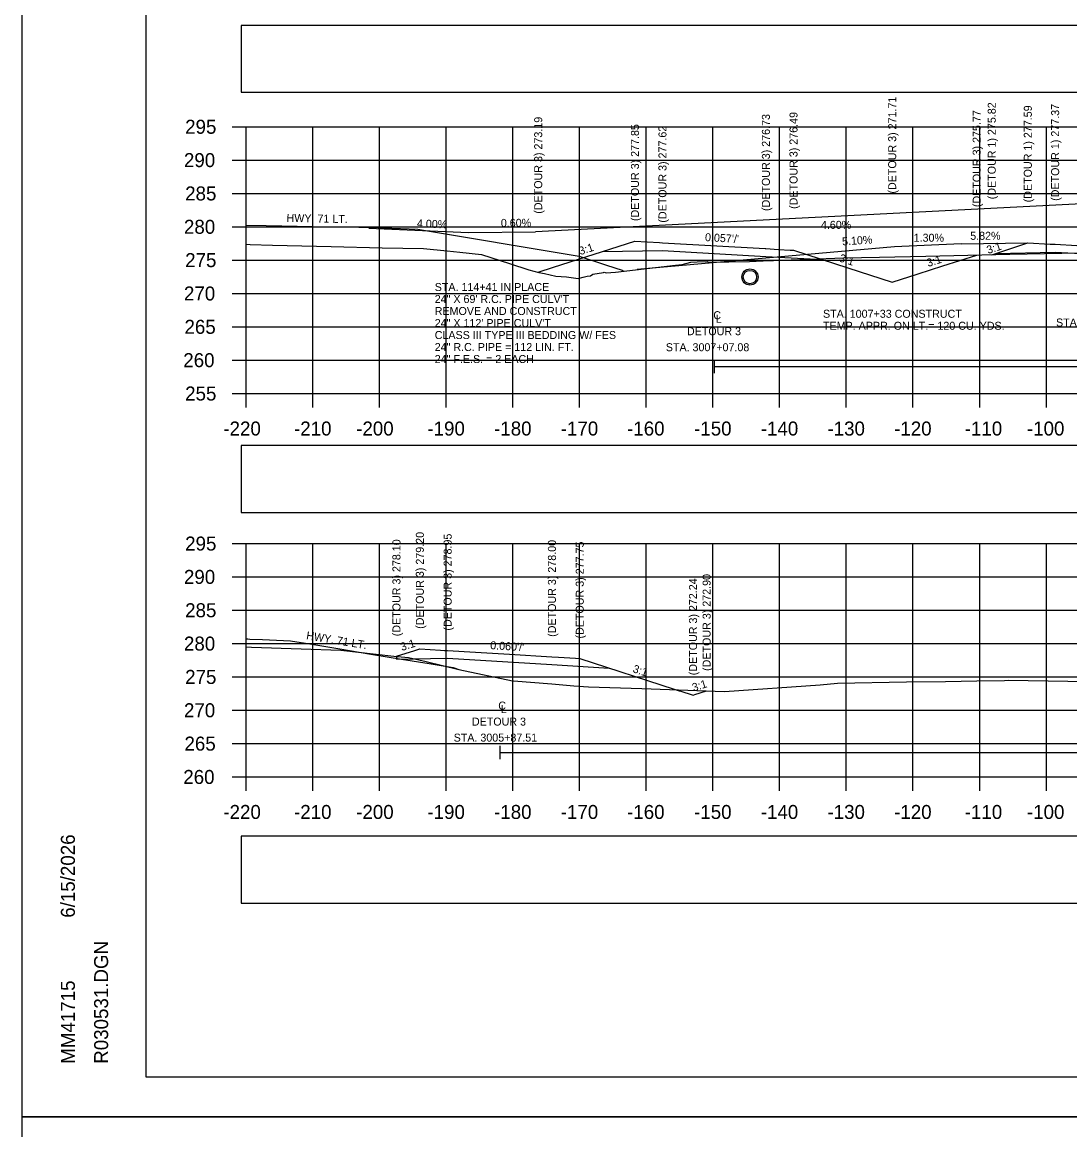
# Model space of a CAD drawing. Extents: x 285 to 4233, y -659 to 3710.
# Drawn here: x 2389.1 to 2546.2, y 80.9 to 247 of the extents above; entities that cross this region are included whole.
import ezdxf

# ---------------------------------------------------------------- set-up
doc = ezdxf.new("R2010")
doc.units = 0
for name, color, linetype in [('R_Alt Surface', 7, 'Continuous'), ('R_Axis', 7, 'Continuous'), ('R_Axis Annot', 7, 'Continuous'), ('R_Border', 7, 'Continuous'), ('R_Detour', 7, 'Continuous'), ('R_Drive', 7, 'Continuous'), ('R_Exist Surface', 7, 'Continuous'), ('R_Fin Surface', 7, 'Continuous'), ('R_Grid', 7, 'Continuous'), ('R_No Plot', 7, 'Continuous'), ('R_Water', 7, 'Continuous'), ('R_Water Annot', 7, 'Continuous'), ('R_Xsect Elev', 7, 'Continuous'), ('R_Xsect Slope', 7, 'Continuous')]:
    doc.layers.add(name, color=color, linetype=linetype)

msp = doc.modelspace()

# ---------------------------------------------------------------- linework, layer by layer
at = {"layer": 'R_Alt Surface'}
msp.add_line((2445.23, 151.91), (2445.23, 151.49), dxfattribs=at)
for points in [[(2492.89, 196.37), (2492.89, 194.37)], [(2492.89, 195.37), (2642.7, 195.37)], [(2460.73, 138.46), (2460.73, 136.46)], [(2460.73, 137.46), (2642.7, 137.46)]]:
    msp.add_lwpolyline(points, dxfattribs=at)
at = {"layer": 'R_Axis'}
for p, q in [((2420.6, 231.31), (2422.7, 231.31)), ((2422.7, 191.31), (2422.7, 231.31)), ((2420.6, 226.31), (2422.7, 226.31)), ((2420.6, 221.31), (2422.7, 221.31)), ((2420.6, 216.31), (2422.7, 216.31)), ((2420.6, 211.31), (2422.7, 211.31)), ((2420.6, 206.31), (2422.7, 206.31)), ((2420.6, 201.31), (2422.7, 201.31)), ((2420.6, 196.31), (2422.7, 196.31)), ((2420.6, 191.31), (2422.7, 191.31)), ((2422.7, 191.31), (2862.7, 191.31)), ((2422.7, 189.21), (2422.7, 191.31)), ((2432.7, 189.21), (2432.7, 191.31)), ((2442.7, 189.21), (2442.7, 191.31)), ((2452.7, 189.21), (2452.7, 191.31)), ((2462.7, 189.21), (2462.7, 191.31)), ((2472.7, 189.21), (2472.7, 191.31)), ((2482.7, 189.21), (2482.7, 191.31)), ((2492.7, 189.21), (2492.7, 191.31)), ((2502.7, 189.21), (2502.7, 191.31)), ((2512.7, 189.21), (2512.7, 191.31)), ((2522.7, 189.21), (2522.7, 191.31)), ((2532.7, 189.21), (2532.7, 191.31)), ((2542.7, 189.21), (2542.7, 191.31)), ((2420.6, 168.81), (2422.7, 168.81)), ((2422.7, 133.81), (2422.7, 168.81)), ((2420.6, 163.81), (2422.7, 163.81)), ((2420.6, 158.81), (2422.7, 158.81)), ((2420.6, 153.81), (2422.7, 153.81)), ((2420.6, 148.81), (2422.7, 148.81)), ((2420.6, 143.81), (2422.7, 143.81)), ((2420.6, 138.81), (2422.7, 138.81)), ((2420.6, 133.81), (2422.7, 133.81)), ((2422.7, 133.81), (2862.7, 133.81)), ((2422.7, 131.71), (2422.7, 133.81)), ((2432.7, 131.71), (2432.7, 133.81)), ((2442.7, 131.71), (2442.7, 133.81)), ((2452.7, 131.71), (2452.7, 133.81)), ((2462.7, 131.71), (2462.7, 133.81)), ((2472.7, 131.71), (2472.7, 133.81)), ((2482.7, 131.71), (2482.7, 133.81)), ((2492.7, 131.71), (2492.7, 133.81)), ((2502.7, 131.71), (2502.7, 133.81)), ((2512.7, 131.71), (2512.7, 133.81)), ((2522.7, 131.71), (2522.7, 133.81)), ((2532.7, 131.71), (2532.7, 133.81)), ((2542.7, 131.71), (2542.7, 133.81))]:
    msp.add_line(p, q, dxfattribs=at)
at = {"layer": 'R_Axis Annot'}
for points in [[(2421.93, 236.5), (2614.08, 236.5), (2614.08, 246.51), (2421.93, 246.51)], [(2421.93, 173.49), (2614.08, 173.49), (2614.08, 183.5), (2421.93, 183.5)], [(2421.93, 114.9), (2614.08, 114.9), (2614.08, 124.91), (2421.93, 124.91)]]:
    msp.add_lwpolyline(points, close=True, dxfattribs=at)
at = {"layer": 'R_Border'}
for p, q in [((2407.7, 88.81), (2407.7, 397)), ((2407.7, 88.81), (2407.7, 88.81)), ((2881.97, 88.81), (2407.7, 88.81))]:
    msp.add_line(p, q, dxfattribs=at)
at = {"layer": 'R_Detour'}
for points in [[(2466.49, 209.51), (2468.79, 210.24), (2481, 214.17), (2484.67, 213.95), (2485.13, 213.93), (2500.51, 213.05), (2500.54, 213.05), (2500.64, 213.04), (2502.55, 212.93), (2504.27, 212.83), (2504.69, 212.81), (2504.78, 212.8), (2512.95, 210.16), (2519.58, 208.02), (2523.49, 209.28), (2527.17, 210.46), (2532.25, 212.08)], [(2476.12, 212.6), (2485.13, 212.76), (2500.64, 211.87), (2509.17, 211.39)], [(2534.51, 212.13), (2537.35, 213.06), (2539.92, 213.91), (2543.29, 213.73), (2544.02, 213.69), (2547.29, 213.51), (2559.4, 212.87), (2560.43, 212.81), (2563.5, 212.65), (2564.34, 212.38), (2564.37, 212.37)], [(2535.08, 212.32), (2544.02, 212.52), (2559.4, 211.7), (2563.5, 211.48)], [(2445.23, 151.91), (2448.01, 152.79), (2448.74, 153.02), (2451.82, 152.83), (2452.43, 152.79), (2452.91, 152.76), (2457.11, 152.51), (2462.19, 152.2), (2468.55, 151.82), (2469.51, 151.76), (2472.1, 151.6), (2472.72, 151.57), (2486.89, 146.97), (2487.61, 146.74), (2487.71, 146.71), (2489.71, 146.06), (2489.99, 146.15), (2491.75, 146.71)], [(2445.23, 151.49), (2452.91, 151.6), (2468.55, 150.65), (2477.14, 150.13)]]:
    msp.add_lwpolyline(points, dxfattribs=at)
at = {"layer": 'R_Drive'}
for p, q in [((2579.79, 221.37), (2466.06, 215.54)), ((2456.06, 215.48), (2466.06, 215.54)), ((2529.9, 213.74), (2519.91, 213.31)), ((2529.9, 213.74), (2539.92, 213.91))]:
    msp.add_line(p, q, dxfattribs=at)
for points in [[(2441.07, 216.08), (2456.06, 215.48)], [(2519.91, 213.31), (2519.91, 213.31), (2481.31, 209.9)]]:
    msp.add_lwpolyline(points, dxfattribs=at)
at = {"layer": 'R_Exist Surface'}
for points in [[(2422.7, 213.69), (2423.28, 213.67), (2426.62, 213.58), (2435.44, 213.35), (2443.1, 213.17), (2449.28, 213.08), (2452.84, 212.73), (2454.75, 212.49), (2457.99, 212.16), (2462.2, 210.8), (2465.1, 209.87), (2466.59, 209.46), (2467.44, 209.32), (2469.12, 208.93), (2470.73, 208.81), (2472.5, 208.55), (2473.22, 208.76), (2473.82, 208.9), (2474.31, 208.94), (2474.66, 209.2), (2476.27, 209.46), (2476.36, 209.5), (2476.7, 209.4), (2478.06, 209.53), (2487.09, 210.55), (2488.1, 210.67), (2489.38, 211.01), (2490.33, 211.07), (2491.86, 211.09), (2492, 211), (2498.19, 211.13), (2500.25, 211.23), (2501.79, 211.26), (2512.26, 211.64), (2517.68, 211.77), (2524.62, 211.92), (2537.21, 212.19), (2547.63, 212.39)], [(2422.7, 153.3), (2423.47, 153.29), (2430.95, 153.03), (2436.87, 152.81), (2444.84, 151.92), (2447.03, 151.73), (2449.7, 151.14), (2454.6, 149.92), (2462.64, 148.23), (2462.74, 148.21), (2462.8, 148.21), (2468.52, 147.76), (2471.84, 147.46), (2474.02, 147.33), (2482.03, 147.07), (2494.42, 146.61), (2508.8, 147.61), (2511.39, 147.88), (2521.74, 148.05), (2527.56, 148.14), (2532.29, 148.21), (2536.44, 148.29), (2537, 148.3), (2545.91, 148.19), (2564.46, 148.03)]]:
    msp.add_lwpolyline(points, dxfattribs=at)
at = {"layer": 'R_Fin Surface'}
for points in [[(2422.7, 216.57), (2425.68, 216.51), (2435.06, 216.32), (2436.72, 216.29), (2442.42, 216.18), (2443.26, 216.14), (2448.46, 215.93), (2449.61, 215.74), (2452.88, 215.2), (2467.51, 212.78), (2472.63, 211.93), (2476.56, 210.63), (2479.21, 209.75)], [(2422.7, 216.57), (2425.68, 216.51), (2435.06, 216.32), (2436.72, 216.29), (2442.42, 216.18), (2443.26, 216.14), (2448.46, 215.93), (2449.61, 215.74), (2452.88, 215.2), (2467.51, 212.78), (2472.63, 211.93), (2476.56, 210.63), (2479.21, 209.75)], [(2422.7, 154.5), (2422.86, 154.5), (2422.93, 154.5), (2423.25, 154.49), (2425.12, 154.41), (2429.35, 154.24), (2432.25, 153.76), (2436.72, 153.02), (2441.41, 152.24), (2445.97, 151.49), (2450.15, 150.8), (2453.75, 150.2), (2453.87, 150.16), (2454.61, 149.92)], [(2422.7, 154.5), (2422.86, 154.5), (2422.93, 154.5), (2423.25, 154.49), (2425.12, 154.41), (2429.35, 154.24), (2432.25, 153.76), (2436.72, 153.02), (2441.41, 152.24), (2445.97, 151.49), (2450.15, 150.8), (2453.75, 150.2), (2453.87, 150.16), (2454.61, 149.92)]]:
    msp.add_lwpolyline(points, dxfattribs=at)
at = {"layer": 'R_Grid'}
for p, q in [((2422.7, 231.31), (2862.7, 231.31)), ((2422.7, 191.31), (2422.7, 231.31)), ((2432.7, 191.31), (2432.7, 231.31)), ((2442.7, 191.31), (2442.7, 231.31)), ((2452.7, 191.31), (2452.7, 231.31)), ((2462.7, 191.31), (2462.7, 231.31)), ((2472.7, 191.31), (2472.7, 231.31)), ((2482.7, 191.31), (2482.7, 231.31)), ((2492.7, 191.31), (2492.7, 231.31)), ((2502.7, 191.31), (2502.7, 231.31)), ((2512.7, 191.31), (2512.7, 231.31)), ((2522.7, 191.31), (2522.7, 231.31)), ((2532.7, 191.31), (2532.7, 231.31)), ((2542.7, 191.31), (2542.7, 231.31)), ((2422.7, 226.31), (2862.7, 226.31)), ((2422.7, 221.31), (2862.7, 221.31)), ((2422.7, 216.31), (2862.7, 216.31)), ((2422.7, 211.31), (2862.7, 211.31)), ((2422.7, 206.31), (2862.7, 206.31)), ((2422.7, 201.31), (2862.7, 201.31)), ((2422.7, 196.31), (2862.7, 196.31)), ((2422.7, 191.31), (2862.7, 191.31)), ((2422.7, 168.81), (2862.7, 168.81)), ((2422.7, 133.81), (2422.7, 168.81)), ((2432.7, 133.81), (2432.7, 168.81)), ((2442.7, 133.81), (2442.7, 168.81)), ((2452.7, 133.81), (2452.7, 168.81)), ((2462.7, 133.81), (2462.7, 168.81)), ((2472.7, 133.81), (2472.7, 168.81)), ((2482.7, 133.81), (2482.7, 168.81)), ((2492.7, 133.81), (2492.7, 168.81)), ((2502.7, 133.81), (2502.7, 168.81)), ((2512.7, 133.81), (2512.7, 168.81)), ((2522.7, 133.81), (2522.7, 168.81)), ((2532.7, 133.81), (2532.7, 168.81)), ((2542.7, 133.81), (2542.7, 168.81)), ((2422.7, 163.81), (2862.7, 163.81)), ((2422.7, 158.81), (2862.7, 158.81)), ((2422.7, 153.81), (2862.7, 153.81)), ((2422.7, 148.81), (2862.7, 148.81)), ((2422.7, 143.81), (2862.7, 143.81)), ((2422.7, 138.81), (2862.7, 138.81)), ((2422.7, 133.81), (2862.7, 133.81))]:
    msp.add_line(p, q, dxfattribs=at)
at = {"layer": 'R_No Plot'}
for p, q in [((2389.1, 82.85), (2889.1, 82.85)), ((2389.1, 82.84), (2722.43, 82.84))]:
    msp.add_line(p, q, dxfattribs=at)
for points in [[(2389.09, 402.85), (2889.1, 402.85), (2889.1, 82.84), (2389.09, 82.84)], [(2758.58, 397), (2788.01, 397), (2788.01, 382.18), (2812.18, 382.18), (2846.98, 382.18), (2847.16, 339.95), (2881.97, 339.95), (2881.97, 88.81), (2407.7, 88.81), (2407.7, 397)], [(2389.09, 82.84), (2722.43, 82.84), (2722.43, -130.5), (2389.09, -130.5)]]:
    msp.add_lwpolyline(points, close=True, dxfattribs=at)
at = {"layer": 'R_Water'}
for radius in [1.21, 1]:
    msp.add_circle((2498.25, 208.78), radius, dxfattribs=at)

# ---------------------------------------------------------------- texts
at = {"layer": 'R_Alt Surface'}
for s, height, p in [('C', 1.2, (2492.75, 202.45)), ('L', 1.2, (2493.13, 201.92)), ('DETOUR 3', 1.199, (2488.8, 200.05)), ('STA. 1007+54.03', 1.1985, (2544.15, 201.36)), ('STA. 3007+07.08', 1.1985, (2485.63, 197.65)), ('C', 1.2, (2460.5, 143.91)), ('L', 1.2, (2460.88, 143.38)), ('DETOUR 3', 1.199, (2456.55, 141.51)), ('STA. 3005+87.51', 1.1985, (2453.81, 139.11))]:
    msp.add_text(s, height=height, dxfattribs=at).set_placement(p)
at = {"layer": 'R_Axis Annot'}
for s, p in [('295', (2413.54, 230.26)), ('290', (2413.36, 225.26)), ('285', (2413.54, 220.26)), ('280', (2413.36, 215.26)), ('275', (2413.54, 210.26)), ('270', (2413.36, 205.26)), ('265', (2413.44, 200.26)), ('260', (2413.26, 195.26)), ('255', (2413.54, 190.26)), ('-220', (2419.27, 185.01)), ('-210', (2429.87, 185.01)), ('-200', (2439.19, 185.01)), ('-190', (2449.87, 185.01)), ('-180', (2459.87, 185.01)), ('-170', (2469.87, 185.01)), ('-160', (2479.82, 185.01)), ('-150', (2489.87, 185.01)), ('-140', (2499.87, 185.01)), ('-130', (2509.87, 185.01)), ('-120', (2519.87, 185.01)), ('-110', (2530.46, 185.01)), ('-100', (2539.79, 185.01)), ('295', (2413.54, 167.76)), ('290', (2413.36, 162.76)), ('285', (2413.54, 157.76)), ('280', (2413.36, 152.76)), ('275', (2413.54, 147.76)), ('270', (2413.36, 142.76)), ('265', (2413.44, 137.76)), ('260', (2413.26, 132.76)), ('-220', (2419.27, 127.51)), ('-210', (2429.87, 127.51)), ('-200', (2439.19, 127.51)), ('-190', (2449.87, 127.51)), ('-180', (2459.87, 127.51)), ('-170', (2469.87, 127.51)), ('-160', (2479.82, 127.51)), ('-150', (2489.87, 127.51)), ('-140', (2499.87, 127.51)), ('-130', (2509.87, 127.51)), ('-120', (2519.87, 127.51)), ('-110', (2530.46, 127.51)), ('-100', (2539.79, 127.51))]:
    msp.add_text(s, height=2.1, dxfattribs=at).set_placement(p)
at = {"layer": 'R_Border'}
for s, p in [('6/15/2026', (2397, 112.7)), ('R030531.DGN', (2401.99, 90.8)), ('MM41715', (2397, 90.8))]:
    msp.add_text(s, height=2.1, rotation=90, dxfattribs=at).set_placement(p)
at = {"layer": 'R_Drive'}
for s, p in [('4.60%', (2508.89, 216)), ('1.30%', (2522.8, 214.07)), ('5.82%', (2531.28, 214.36))]:
    msp.add_text(s, height=1.2, dxfattribs=at).set_placement(p)
msp.add_text('5.10%', height=1.2, rotation=3.8575, dxfattribs=at).set_placement((2512.1, 213.51))
at = {"layer": 'R_Water'}
for rotation, p in [(358.852, (2428.74, 217.05)), (350.6059, (2431.64, 154.47))]:
    msp.add_text('HWY. 71 LT.', height=1.2, rotation=rotation, dxfattribs=at).set_placement(p)
at = {"layer": 'R_Water Annot'}
for s, p in [('STA. 114+41 IN PLACE', (2450.97, 206.68)), ('24" X 69\' R.C. PIPE CULV\'T', (2450.97, 204.88)), ('REMOVE AND CONSTRUCT', (2450.97, 203.08)), ('STA. 1007+33 CONSTRUCT ', (2509.2, 202.67)), ('24" X 112\' PIPE CULV\'T', (2450.97, 201.28)), ('TEMP. APPR. ON LT.= 120 CU. YDS.', (2509.2, 200.87)), ('CLASS III TYPE III BEDDING W/ FES', (2450.97, 199.48)), ('24" R.C. PIPE = 112 LIN. FT.', (2450.97, 197.68)), ('24" F.E.S. = 2 EACH', (2450.97, 195.88))]:
    msp.add_text(s, height=1.2, dxfattribs=at).set_placement(p)
at = {"layer": 'R_Xsect Elev'}
for s, rotation, p in [('(DETOUR 3) 271.71', 90, (2520.18, 221.29)), ('(DETOUR 1) 275.82', 90, (2535.11, 220.44)), ('(DETOUR 1) 277.59', 90, (2540.52, 219.98)), ('(DETOUR 1) 277.37', 90, (2544.62, 220.2)), ('(DETOUR 3) 273.19', 90, (2467.09, 218.27)), ('(DETOUR 3) 276.73', 90, (2501.24, 218.68)), ('(DETOUR 3) 276.49', 90, (2505.38, 218.99)), ('(DETOUR 3) 275.77', 90, (2532.85, 219.26)), ('(DETOUR 3) 277.85', 90, (2481.6, 217.17)), ('(DETOUR 3) 277.62', 90, (2485.73, 216.93)), ('4.00%', 357.71, (2448.28, 216.24)), ('0.60%', 0.3438, (2460.89, 216.29)), ('(DETOUR 3) 279.20', 90, (2449.34, 156.02)), ('(DETOUR 3) 278.95', 90, (2453.51, 155.76)), ('(DETOUR 3) 278.10', 90, (2445.83, 154.91)), ('(DETOUR 3) 278.00', 90, (2469.15, 154.82)), ('(DETOUR 3) 277.75', 90, (2473.32, 154.57)), ('(DETOUR 3) 272.24', 90, (2490.31, 149.06)), ('(DETOUR 3) 272.90', 90, (2492.35, 149.71))]:
    msp.add_text(s, height=1.2, rotation=rotation, dxfattribs=at).set_placement(p)
at = {"layer": 'R_Xsect Slope'}
for s, rotation, p in [("0.057'/'", 356.7205, (2491.48, 214.17)), ('3:1', 17.8079, (2472.8, 212.06)), ('3:1', 18.1792, (2533.97, 212.22)), ('3:1', 342.0888, (2511.54, 211.14)), ('3:1', 17.7717, (2524.97, 210.27)), ('3:1', 17.4894, (2446.04, 152.69)), ("0.060'/'", 356.5421, (2459.27, 152.98)), ('3:1', 342.0372, (2480.58, 149.54)), ('3:1', 17.8098, (2489.79, 146.61))]:
    msp.add_text(s, height=1.2, rotation=rotation, dxfattribs=at).set_placement(p)

doc.saveas('drawing.dxf')
